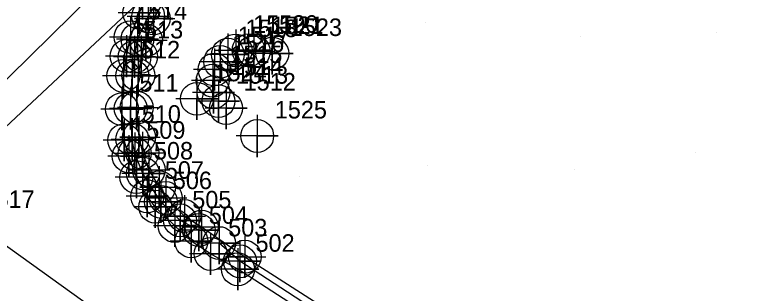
# Model space of a CAD drawing. Extents: x 1497074 to 1501343, y 481943 to 486114.
# Drawn here: x 1498449.4 to 1498555.5, y 484626.5 to 484666.2 of the extents above; entities that cross this region are included whole.
import ezdxf

# ---------------------------------------------------------------- set-up
doc = ezdxf.new("R2010")
doc.units = 0
for name, color, linetype in [('Exist Building Deck Patio Cogo Number', 7, 'Continuous'), ('Exist Building Deck Patio Cogo Point CELL', 7, 'Continuous'), ('Exist DTM Breakline', 7, 'Continuous'), ('Exist DTM Breakline Cogo Point CELL', 7, 'Continuous'), ('Exist DTM Crownline', 7, 'Continuous'), ('Exist DTM Crownline Cogo Number', 7, 'Continuous'), ('Exist DTM Drainline', 7, 'Continuous'), ('Exist DTM Drainline Cogo Point CELL', 7, 'Continuous'), ('Exist DTM Regular Point CELL', 7, 'Continuous'), ('Exist DTM Regular Point Cogo Number', 7, 'Continuous'), ('Exist Roads Curbs', 7, 'Continuous'), ('Exist Roads Curbs Cogo Point CELL', 7, 'Continuous'), ('Exist Roads EOP', 7, 'Continuous'), ('Exist Roads EOP Cogo Number', 7, 'Continuous'), ('Exist Roads EOP Cogo Point CELL', 7, 'Continuous'), ('Exist Roads EOT', 7, 'Continuous'), ('PH Exist DTM Point', 7, 'Continuous')]:
    doc.layers.add(name, color=color, linetype=linetype)

msp = doc.modelspace()

# ---------------------------------------------------------------- linework, layer by layer
at = {"layer": 'Exist Building Deck Patio Cogo Point CELL'}
for points in [[(1498480.81, 484664.14), (1498480.81, 484658.14), (1498480.81, 484661.14), (1498483.81, 484661.14), (1498477.81, 484661.14)], [(1498482.64, 484664.16), (1498482.64, 484658.16), (1498482.64, 484661.16), (1498485.64, 484661.16), (1498479.64, 484661.16)], [(1498479.69, 484663.54), (1498479.69, 484657.54), (1498479.69, 484660.54), (1498482.69, 484660.54), (1498476.69, 484660.54)], [(1498483.4, 484663.98), (1498483.4, 484657.98), (1498483.4, 484660.98), (1498486.4, 484660.98), (1498480.4, 484660.98)], [(1498478.6, 484662.52), (1498478.6, 484656.52), (1498478.6, 484659.52), (1498481.6, 484659.52), (1498475.6, 484659.52)], [(1498477.79, 484661.41), (1498477.79, 484655.41), (1498477.79, 484658.41), (1498480.79, 484658.41), (1498474.79, 484658.41)], [(1498477.53, 484659.84), (1498477.53, 484653.84), (1498477.53, 484656.84), (1498480.53, 484656.84), (1498474.53, 484656.84)], [(1498477.65, 484658.16), (1498477.65, 484652.16), (1498477.65, 484655.16), (1498480.65, 484655.16), (1498474.65, 484655.16)], [(1498478.35, 484656.9), (1498478.35, 484650.9), (1498478.35, 484653.9), (1498481.35, 484653.9), (1498475.35, 484653.9)], [(1498479.44, 484655.91), (1498479.44, 484649.91), (1498479.44, 484652.91), (1498482.44, 484652.91), (1498476.44, 484652.91)]]:
    msp.add_lwpolyline(points, dxfattribs=at)
for centre in [(1498480.81, 484661.14), (1498482.64, 484661.16), (1498483.4, 484660.98), (1498479.69, 484660.54), (1498478.6, 484659.52), (1498477.79, 484658.41), (1498477.53, 484656.84), (1498477.65, 484655.16), (1498478.35, 484653.9), (1498479.44, 484652.91)]:
    msp.add_circle(centre, 2.34, dxfattribs=at)
at = {"layer": 'Exist DTM Breakline'}
msp.add_lwpolyline([(1498467.53, 484668.57), (1498437.44, 484640.31), (1498419.38, 484622.3)], dxfattribs=at)
at = {"layer": 'Exist DTM Breakline Cogo Point CELL'}
msp.add_lwpolyline([(1498467.53, 484671.57), (1498467.53, 484665.57), (1498467.53, 484668.57), (1498470.53, 484668.57), (1498464.53, 484668.57)], dxfattribs=at)
at = {"layer": 'Exist DTM Crownline'}
msp.add_lwpolyline([(1498437.44, 484640.31), (1498444.09, 484636.17), (1498465.05, 484621.1), (1498493.07, 484602.59), (1498534.57, 484574.94), (1498575.81, 484549.45), (1498620.08, 484521.62), (1498662.61, 484494.12)], dxfattribs=at)
at = {"layer": 'Exist DTM Drainline'}
for points in [[(1498475.56, 484635.53), (1498472.88, 484636.91), (1498470.15, 484639.56), (1498467.6, 484643.59), (1498466.42, 484646.44), (1498466.07, 484648.46), (1498465.84, 484652.86), (1498466.08, 484657.54), (1498466.4, 484660.23), (1498466.81, 484662.74), (1498468.35, 484666), (1498470.93, 484670.16)], [(1498671.61, 484507.62), (1498629.62, 484534.81), (1498585.12, 484563.67), (1498542.56, 484591.3), (1498501.94, 484617.72), (1498481.42, 484631.07), (1498478.45, 484633.67)]]:
    msp.add_lwpolyline(points, dxfattribs=at)
at = {"layer": 'Exist DTM Drainline Cogo Point CELL'}
for points in [[(1498468.35, 484669), (1498468.35, 484663), (1498468.35, 484666), (1498471.35, 484666), (1498465.35, 484666)], [(1498466.81, 484665.74), (1498466.81, 484659.74), (1498466.81, 484662.74), (1498469.81, 484662.74), (1498463.81, 484662.74)], [(1498466.4, 484663.23), (1498466.4, 484657.23), (1498466.4, 484660.23), (1498469.4, 484660.23), (1498463.4, 484660.23)], [(1498466.08, 484660.54), (1498466.08, 484654.54), (1498466.08, 484657.54), (1498469.08, 484657.54), (1498463.08, 484657.54)], [(1498465.84, 484655.86), (1498465.84, 484649.86), (1498465.84, 484652.86), (1498468.84, 484652.86), (1498462.84, 484652.86)], [(1498466.07, 484651.46), (1498466.07, 484645.46), (1498466.07, 484648.46), (1498469.07, 484648.46), (1498463.07, 484648.46)], [(1498466.42, 484649.44), (1498466.42, 484643.44), (1498466.42, 484646.44), (1498469.42, 484646.44), (1498463.42, 484646.44)], [(1498467.6, 484646.59), (1498467.6, 484640.59), (1498467.6, 484643.59), (1498470.6, 484643.59), (1498464.6, 484643.59)], [(1498470.15, 484642.56), (1498470.15, 484636.56), (1498470.15, 484639.56), (1498473.15, 484639.56), (1498467.15, 484639.56)], [(1498472.88, 484639.91), (1498472.88, 484633.91), (1498472.88, 484636.91), (1498475.88, 484636.91), (1498469.88, 484636.91)], [(1498475.56, 484638.53), (1498475.56, 484632.53), (1498475.56, 484635.53), (1498478.56, 484635.53), (1498472.56, 484635.53)], [(1498478.45, 484636.67), (1498478.45, 484630.67), (1498478.45, 484633.67), (1498481.45, 484633.67), (1498475.45, 484633.67)], [(1498481.42, 484634.07), (1498481.42, 484628.07), (1498481.42, 484631.07), (1498484.42, 484631.07), (1498478.42, 484631.07)]]:
    msp.add_lwpolyline(points, dxfattribs=at)
for centre in [(1498468.35, 484666), (1498466.81, 484662.74), (1498466.4, 484660.23), (1498466.08, 484657.54), (1498465.84, 484652.86), (1498466.07, 484648.46), (1498466.42, 484646.44), (1498467.6, 484643.59), (1498470.15, 484639.56), (1498472.88, 484636.91), (1498475.56, 484635.53), (1498478.45, 484633.67), (1498481.42, 484631.07)]:
    msp.add_circle(centre, 2.34, dxfattribs=at)
at = {"layer": 'Exist DTM Regular Point CELL'}
for points in [[(1498486.02, 484663.7), (1498486.02, 484657.7), (1498486.02, 484660.7), (1498489.02, 484660.7), (1498483.02, 484660.7)], [(1498475.29, 484657.24), (1498475.29, 484651.24), (1498475.29, 484654.24), (1498478.29, 484654.24), (1498472.29, 484654.24)], [(1498483.88, 484651.94), (1498483.88, 484645.94), (1498483.88, 484648.94), (1498486.88, 484648.94), (1498480.88, 484648.94)]]:
    msp.add_lwpolyline(points, dxfattribs=at)
for centre in [(1498486.02, 484660.7), (1498475.29, 484654.24), (1498483.88, 484648.94)]:
    msp.add_circle(centre, 2.34, dxfattribs=at)
at = {"layer": 'Exist Roads Curbs'}
msp.add_lwpolyline([(1498471.65, 484670.06), (1498469.12, 484665.71), (1498468.03, 484662.6), (1498467.33, 484660.25), (1498466.93, 484657.59), (1498466.7, 484652.99), (1498467.03, 484648.76), (1498467.52, 484646.54), (1498468.43, 484644.1), (1498469.9, 484641.63), (1498470.84, 484640.1), (1498473.5, 484637.52), (1498475.95, 484636), (1498482.11, 484631.72), (1498502.34, 484618.71), (1498543.3, 484592.05), (1498585.9, 484564.35), (1498630, 484535.66), (1498672.27, 484508.46)], dxfattribs=at)
at = {"layer": 'Exist Roads Curbs Cogo Point CELL'}
for points in [[(1498469.12, 484668.71), (1498469.12, 484662.71), (1498469.12, 484665.71), (1498466.4, 484665.71), (1498472.12, 484665.71)], [(1498468.03, 484665.6), (1498468.03, 484659.6), (1498468.03, 484662.6), (1498465.29, 484662.6), (1498471.03, 484662.6)], [(1498467.33, 484663.25), (1498467.33, 484657.25), (1498467.33, 484660.25), (1498464.6, 484660.25), (1498470.33, 484660.25)], [(1498466.93, 484660.59), (1498466.93, 484654.59), (1498466.93, 484657.59), (1498464.2, 484657.59), (1498469.93, 484657.59)], [(1498466.7, 484655.99), (1498466.7, 484649.99), (1498466.7, 484652.99), (1498463.97, 484652.99), (1498469.7, 484652.99)], [(1498467.03, 484651.76), (1498467.03, 484645.76), (1498467.03, 484648.76), (1498464.29, 484648.76), (1498470.03, 484648.76)], [(1498467.52, 484649.54), (1498467.52, 484643.54), (1498467.52, 484646.54), (1498464.79, 484646.54), (1498470.52, 484646.54)], [(1498468.43, 484647.1), (1498468.43, 484641.1), (1498468.43, 484644.1), (1498465.7, 484644.1), (1498471.43, 484644.1)], [(1498469.9, 484644.63), (1498469.9, 484638.63), (1498469.9, 484641.63), (1498467.17, 484641.63), (1498472.9, 484641.63)], [(1498470.84, 484643.1), (1498470.84, 484637.1), (1498470.84, 484640.1), (1498468.11, 484640.1), (1498473.84, 484640.1)], [(1498473.5, 484640.52), (1498473.5, 484634.52), (1498473.5, 484637.52), (1498470.77, 484637.52), (1498476.5, 484637.52)], [(1498475.95, 484639), (1498475.95, 484633), (1498475.95, 484636), (1498473.22, 484636), (1498478.95, 484636)], [(1498482.11, 484634.72), (1498482.11, 484628.72), (1498482.11, 484631.72), (1498479.38, 484631.72), (1498485.11, 484631.72)]]:
    msp.add_lwpolyline(points, dxfattribs=at)
for centre in [(1498469.12, 484665.71), (1498468.03, 484662.6), (1498467.33, 484660.25), (1498466.93, 484657.59), (1498466.7, 484652.99), (1498467.03, 484648.76), (1498467.52, 484646.54), (1498468.43, 484644.1), (1498469.9, 484641.63), (1498470.84, 484640.1), (1498473.5, 484637.52), (1498475.95, 484636), (1498482.11, 484631.72)]:
    msp.add_circle(centre, 2.34, dxfattribs=at)
at = {"layer": 'Exist Roads EOP'}
msp.add_lwpolyline([(1498671.12, 484506.77), (1498628.99, 484533.93), (1498584.54, 484562.82), (1498542.08, 484590.44), (1498501.29, 484616.88), (1498481.13, 484629.93), (1498477.24, 484632.12), (1498474.48, 484633.92), (1498472.12, 484636.11), (1498469.35, 484638.86), (1498468.21, 484640.34), (1498466.66, 484643.08), (1498465.57, 484646.04), (1498464.92, 484648.33), (1498464.6, 484652.76), (1498464.81, 484657.5), (1498465.25, 484660.34), (1498465.82, 484663.04), (1498467.08, 484666.5), (1498469.5, 484670.86)], dxfattribs=at)
at = {"layer": 'Exist Roads EOP Cogo Point CELL'}
for points in [[(1498467.08, 484669.5), (1498467.08, 484663.5), (1498467.08, 484666.5), (1498470.08, 484666.5), (1498464.08, 484666.5)], [(1498465.82, 484666.04), (1498465.82, 484660.04), (1498465.82, 484663.04), (1498468.82, 484663.04), (1498462.82, 484663.04)], [(1498465.25, 484663.34), (1498465.25, 484657.34), (1498465.25, 484660.34), (1498468.25, 484660.34), (1498462.25, 484660.34)], [(1498464.81, 484660.5), (1498464.81, 484654.5), (1498464.81, 484657.5), (1498467.81, 484657.5), (1498461.81, 484657.5)], [(1498464.6, 484655.76), (1498464.6, 484649.76), (1498464.6, 484652.76), (1498467.6, 484652.76), (1498461.6, 484652.76)], [(1498464.92, 484651.33), (1498464.92, 484645.33), (1498464.92, 484648.33), (1498467.92, 484648.33), (1498461.92, 484648.33)], [(1498465.57, 484649.04), (1498465.57, 484643.04), (1498465.57, 484646.04), (1498468.57, 484646.04), (1498462.57, 484646.04)], [(1498466.66, 484646.08), (1498466.66, 484640.08), (1498466.66, 484643.08), (1498469.66, 484643.08), (1498463.66, 484643.08)], [(1498468.21, 484643.34), (1498468.21, 484637.34), (1498468.21, 484640.34), (1498471.21, 484640.34), (1498465.21, 484640.34)], [(1498469.35, 484641.86), (1498469.35, 484635.86), (1498469.35, 484638.86), (1498472.35, 484638.86), (1498466.35, 484638.86)], [(1498472.12, 484639.11), (1498472.12, 484633.11), (1498472.12, 484636.11), (1498475.12, 484636.11), (1498469.12, 484636.11)], [(1498474.48, 484636.92), (1498474.48, 484630.92), (1498474.48, 484633.92), (1498477.48, 484633.92), (1498471.48, 484633.92)], [(1498477.24, 484635.12), (1498477.24, 484629.12), (1498477.24, 484632.12), (1498480.24, 484632.12), (1498474.24, 484632.12)], [(1498481.13, 484632.93), (1498481.13, 484626.93), (1498481.13, 484629.93), (1498484.13, 484629.93), (1498478.13, 484629.93)]]:
    msp.add_lwpolyline(points, dxfattribs=at)
for centre in [(1498467.08, 484666.5), (1498465.82, 484663.04), (1498465.25, 484660.34), (1498464.81, 484657.5), (1498464.6, 484652.76), (1498464.92, 484648.33), (1498465.57, 484646.04), (1498466.66, 484643.08), (1498468.21, 484640.34), (1498469.35, 484638.86), (1498472.12, 484636.11), (1498474.48, 484633.92), (1498477.24, 484632.12), (1498481.13, 484629.93)]:
    msp.add_circle(centre, 2.34, dxfattribs=at)
at = {"layer": 'Exist Roads EOT'}
msp.add_lwpolyline([(1498476.1, 484684.28), (1498463.39, 484672.07), (1498433.67, 484642.79), (1498415.98, 484625.26), (1498376.81, 484588.09)], dxfattribs=at)
at = {"layer": 'PH Exist DTM Point'}
for p, q in [((1498507.81, 484665.16), (1498507.81, 484665.16)), ((1498469.81, 484663.27), (1498469.81, 484663.27)), ((1498530, 484663.09), (1498530, 484663.09)), ((1498549.25, 484663.68), (1498549.25, 484663.68)), ((1498546.33, 484646.57), (1498546.33, 484646.57)), ((1498471.56, 484645.21), (1498471.56, 484645.21)), ((1498508.19, 484644.8), (1498508.19, 484644.8)), ((1498529.15, 484644.14), (1498529.15, 484644.14)), ((1498489.87, 484643.2), (1498489.87, 484643.2))]:
    msp.add_line(p, q, dxfattribs=at)

# ---------------------------------------------------------------- texts
at = {"layer": 'Exist Building Deck Patio Cogo Number'}
for s, p in [('1518', (1498482.19, 484663.04)), ('1519', (1498483.31, 484663.64)), ('1520', (1498485.14, 484663.66)), ('1521', (1498485.9, 484663.48)), ('1517', (1498481.1, 484662.02)), ('1516', (1498480.29, 484660.91)), ('1515', (1498480.03, 484659.34)), ('1514', (1498480.15, 484657.66)), ('1513', (1498480.85, 484656.4)), ('1512', (1498481.94, 484655.42))]:
    msp.add_text(s, height=2.5, dxfattribs=at).set_placement(p)
at = {"layer": 'Exist DTM Crownline Cogo Number'}
msp.add_text('517', height=2.5, dxfattribs=at).set_placement((1498446.59, 484638.67))
at = {"layer": 'Exist DTM Regular Point Cogo Number'}
for s, p in [('1523', (1498488.52, 484663.2)), ('1524', (1498477.79, 484656.74)), ('1525', (1498486.38, 484651.44))]:
    msp.add_text(s, height=2.5, dxfattribs=at).set_placement(p)
at = {"layer": 'Exist Roads EOP Cogo Number'}
for s, p in [('514', (1498468.32, 484665.54)), ('513', (1498467.75, 484662.85)), ('512', (1498467.31, 484660)), ('511', (1498467.1, 484655.26)), ('510', (1498467.42, 484650.83)), ('509', (1498468.07, 484648.54)), ('508', (1498469.16, 484645.58)), ('507', (1498470.71, 484642.84)), ('506', (1498471.85, 484641.36)), ('505', (1498474.62, 484638.61)), ('504', (1498476.98, 484636.42)), ('503', (1498479.74, 484634.62)), ('502', (1498483.63, 484632.43))]:
    msp.add_text(s, height=2.5, dxfattribs=at).set_placement(p)

doc.saveas('drawing.dxf')
